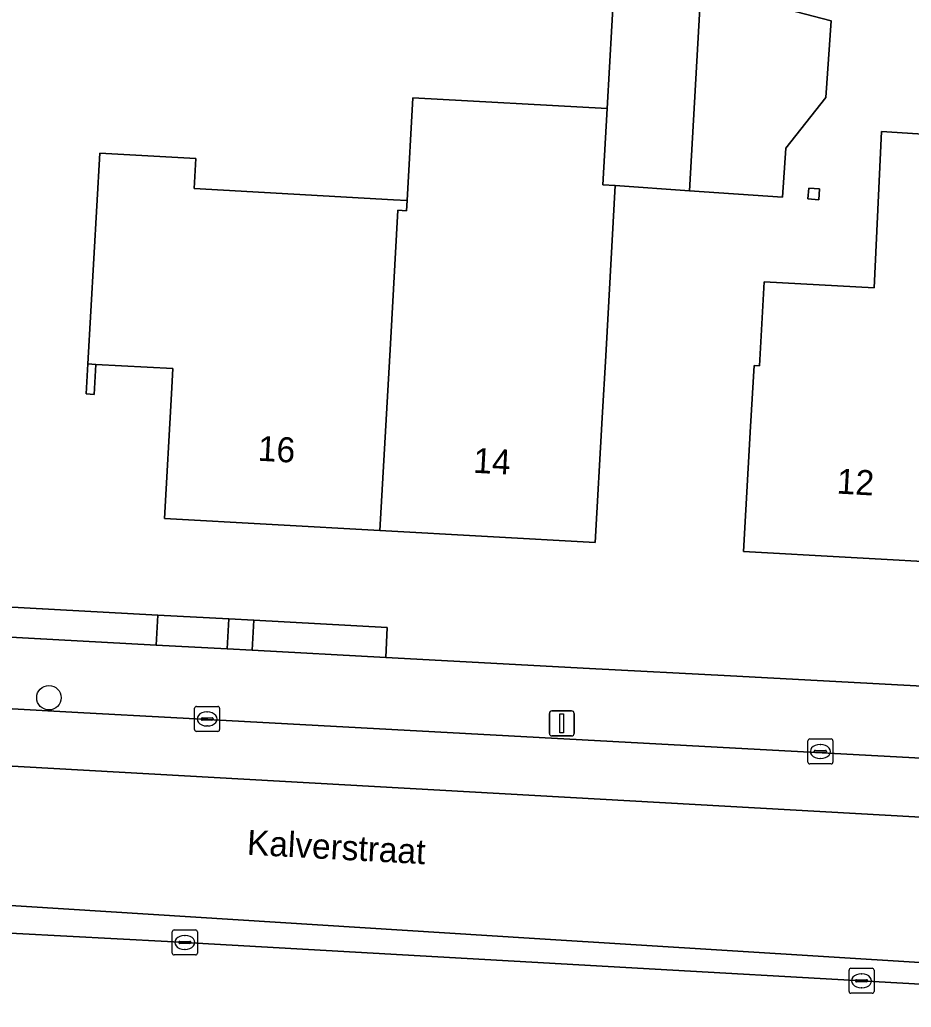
# Model space of a CAD drawing. Extents: x 163008 to 163854, y 382777 to 383982.
# Drawn here: x 163569.25 to 163604.89, y 383844.11 to 383883.6 of the extents above; entities that cross this region are included whole.
import ezdxf

# ---------------------------------------------------------------- set-up
doc = ezdxf.new("R2010")
doc.units = 0
for name, color, linetype in [('IMGEO_Boom', 7, 'Continuous'), ('IMGEO_Erf', 7, 'Continuous'), ('IMGEO_Grasland_overig', 7, 'Continuous'), ('IMGEO_Kolk', 7, 'Continuous'), ('IMGEO_Lichtmast', 7, 'Continuous'), ('IMGEO_Muur', 7, 'Continuous'), ('IMGEO_Openbare_ruimte_label', 7, 'Continuous'), ('IMGEO_Pand', 7, 'Continuous'), ('IMGEO_Pand_nummerreeks', 7, 'Continuous'), ('IMGEO_Parkeervlak_open', 7, 'Continuous'), ('IMGEO_Rijbaan_lokaal_open', 7, 'Continuous'), ('IMGEO_Voetpad_open', 7, 'Continuous')]:
    doc.layers.add(name, color=color, linetype=linetype)

msp = doc.modelspace()

# ---------------------------------------------------------------- linework, layer by layer
at = {"layer": 'IMGEO_Boom'}
msp.add_circle((163570.419, 383856.486), 0.489, dxfattribs=at)
at = {"layer": 'IMGEO_Erf'}
for points in [[(163597.23, 383884.726), (163601.688, 383883.554), (163601.474, 383880.493), (163599.879, 383878.468), (163599.742, 383876.501), (163596.023, 383876.759), (163593.059, 383876.965), (163592.977, 383875.497), (163592.678, 383870.156), (163592.539, 383867.68), (163592.26, 383862.687), (163583.65, 383863.168), (163575.04, 383863.649), (163575.319, 383868.642), (163575.375, 383869.645), (163572.301, 383869.816), (163572.234, 383868.616), (163571.914, 383868.634), (163571.981, 383869.834), (163572.452, 383878.264), (163576.297, 383878.049), (163576.23, 383876.843), (163584.196, 383876.398), (163584.742, 383876.367), (163584.972, 383880.48), (163592.732, 383880.045), (163593.011, 383885.018)], [(163524.063, 383862.905), (163527.857, 383862.668), (163529.355, 383862.575), (163534.097, 383862.279), (163539.182, 383861.96), (163551.157, 383861.204), (163555.698, 383860.911), (163559.635, 383860.664), (163560.898, 383860.585), (163565.529, 383860.295), (163574.77, 383859.792), (163577.612, 383859.641), (163578.614, 383859.584), (163583.945, 383859.298), (163583.881, 383858.098), (163592.025, 383857.659), (163597.667, 383857.355), (163614.983, 383856.422)]]:
    msp.add_lwpolyline(points, dxfattribs=at)
for points in [[(163603.704, 383879.124), (163608.043, 383878.854), (163607.567, 383872.641), (163607.388, 383871.049), (163615.897, 383870.574), (163615.799, 383868.811), (163615.663, 383866.368), (163615.494, 383863.343), (163615.384, 383861.375), (163606.788, 383861.855), (163598.188, 383862.336), (163598.467, 383867.329), (163598.603, 383869.772), (163598.823, 383869.76), (163599.011, 383873.119), (163603.407, 383872.873)], [(163600.79, 383876.86), (163601.219, 383876.83), (163601.189, 383876.401), (163600.76, 383876.431)]]:
    msp.add_lwpolyline(points, close=True, dxfattribs=at)
at = {"layer": 'IMGEO_Grasland_overig'}
for points in [[(163577.543, 383858.44), (163577.612, 383859.641), (163574.77, 383859.792), (163574.701, 383858.593)], [(163583.945, 383859.298), (163578.614, 383859.584), (163578.545, 383858.386), (163583.881, 383858.098)]]:
    msp.add_lwpolyline(points, close=True, dxfattribs=at)
at = {"layer": 'IMGEO_Kolk'}
for p, q in [((163576.241, 383855.209), (163576.241, 383856.061)), ((163576.316, 383856.135), (163577.168, 383856.135)), ((163577.242, 383856.061), (163577.242, 383855.209)), ((163576.5, 383855.629), (163576.5, 383855.641)), ((163576.938, 383855.592), (163576.54, 383855.592)), ((163576.543, 383855.678), (163576.941, 383855.678)), ((163576.729, 383855.915), (163576.754, 383855.915)), ((163576.984, 383855.641), (163576.984, 383855.629)), ((163576.752, 383855.355), (163576.727, 383855.355)), ((163577.168, 383855.135), (163576.316, 383855.135)), ((163600.83, 383854.835), (163601.682, 383854.835)), ((163600.755, 383853.909), (163600.755, 383854.761)), ((163601.057, 383854.378), (163601.455, 383854.378)), ((163601.243, 383854.615), (163601.268, 383854.615)), ((163601.756, 383854.761), (163601.756, 383853.909)), ((163601.014, 383854.329), (163601.014, 383854.341)), ((163601.452, 383854.292), (163601.054, 383854.292)), ((163601.266, 383854.055), (163601.241, 383854.055)), ((163601.498, 383854.341), (163601.498, 383854.329)), ((163601.682, 383853.835), (163600.83, 383853.835)), ((163575.351, 383846.272), (163575.351, 383847.124)), ((163575.426, 383847.198), (163576.278, 383847.198)), ((163575.839, 383846.978), (163575.864, 383846.978)), ((163576.352, 383847.124), (163576.352, 383846.272)), ((163575.61, 383846.692), (163575.61, 383846.704)), ((163576.048, 383846.655), (163575.65, 383846.655)), ((163575.653, 383846.741), (163576.051, 383846.741)), ((163576.094, 383846.704), (163576.094, 383846.692)), ((163576.278, 383846.198), (163575.426, 383846.198)), ((163575.862, 383846.418), (163575.837, 383846.418)), ((163602.402, 383844.738), (163602.402, 383845.59)), ((163602.477, 383845.664), (163603.329, 383845.664)), ((163602.89, 383845.444), (163602.915, 383845.444)), ((163603.403, 383845.59), (163603.403, 383844.738)), ((163602.661, 383845.158), (163602.661, 383845.17)), ((163603.099, 383845.121), (163602.701, 383845.121)), ((163602.704, 383845.207), (163603.102, 383845.207)), ((163603.145, 383845.17), (163603.145, 383845.158)), ((163603.329, 383844.664), (163602.477, 383844.664)), ((163602.913, 383844.884), (163602.888, 383844.884))]:
    msp.add_line(p, q, dxfattribs=at)
for points in [[(163576.241, 383855.209), (163576.241, 383856.061)], [(163576.316, 383856.135), (163577.168, 383856.135)], [(163577.242, 383856.061), (163577.242, 383855.209)], [(163577.168, 383855.135), (163576.316, 383855.135)], [(163600.83, 383854.835), (163601.682, 383854.835)], [(163600.755, 383853.909), (163600.755, 383854.761)], [(163601.756, 383854.761), (163601.756, 383853.909)], [(163601.682, 383853.835), (163600.83, 383853.835)], [(163575.351, 383846.272), (163575.351, 383847.124)], [(163575.426, 383847.198), (163576.278, 383847.198)], [(163576.352, 383847.124), (163576.352, 383846.272)], [(163576.278, 383846.198), (163575.426, 383846.198)], [(163602.402, 383844.738), (163602.402, 383845.59)], [(163602.477, 383845.664), (163603.329, 383845.664)], [(163603.403, 383845.59), (163603.403, 383844.738)], [(163603.329, 383844.664), (163602.477, 383844.664)]]:
    msp.add_lwpolyline(points, dxfattribs=at)
for centre, radius, start, end in [((163576.318, 383856.059), 0.0765, 91.552, 178.448), ((163576.318, 383856.059), 0.0765, 91.552, 178.448), ((163577.166, 383856.059), 0.0765, 1.552, 88.448), ((163577.166, 383856.059), 0.0765, 1.552, 88.448), ((163576.54, 383855.638), 0.0403, 85.8775, 175.7526), ((163576.537, 383855.628), 0.0366, 178.938, 274.7102), ((163576.941, 383855.635), 0.043, 264.8664, 352.4533), ((163576.945, 383855.64), 0.0386, 1.7309, 96.639), ((163576.318, 383855.211), 0.0765, 181.552, 268.448), ((163576.318, 383855.211), 0.0765, 181.552, 268.448), ((163577.166, 383855.211), 0.0765, 271.552, 358.448), ((163577.166, 383855.211), 0.0765, 271.552, 358.448), ((163600.832, 383854.759), 0.0765, 91.552, 178.448), ((163600.832, 383854.759), 0.0765, 91.552, 178.448), ((163601.68, 383854.759), 0.0765, 1.552, 88.448), ((163601.68, 383854.759), 0.0765, 1.552, 88.448), ((163601.054, 383854.338), 0.0403, 85.8775, 175.7526), ((163601.459, 383854.34), 0.0386, 1.7309, 96.639), ((163601.051, 383854.328), 0.0366, 178.938, 274.7102), ((163601.455, 383854.335), 0.043, 264.8664, 352.4533), ((163600.832, 383853.911), 0.0765, 181.552, 268.448), ((163600.832, 383853.911), 0.0765, 181.552, 268.448), ((163601.68, 383853.911), 0.0765, 271.552, 358.448), ((163601.68, 383853.911), 0.0765, 271.552, 358.448), ((163575.428, 383847.122), 0.0765, 91.552, 178.448), ((163575.428, 383847.122), 0.0765, 91.552, 178.448), ((163576.276, 383847.122), 0.0765, 1.552, 88.448), ((163576.276, 383847.122), 0.0765, 1.552, 88.448), ((163575.65, 383846.701), 0.0403, 85.8775, 175.7526), ((163575.647, 383846.691), 0.0366, 178.938, 274.7102), ((163576.051, 383846.698), 0.043, 264.8664, 352.4533), ((163576.055, 383846.703), 0.0386, 1.7309, 96.639), ((163575.428, 383846.274), 0.0765, 181.552, 268.448), ((163575.428, 383846.274), 0.0765, 181.552, 268.448), ((163576.276, 383846.274), 0.0765, 271.552, 358.448), ((163576.276, 383846.274), 0.0765, 271.552, 358.448), ((163602.479, 383845.588), 0.0765, 91.552, 178.448), ((163602.479, 383845.588), 0.0765, 91.552, 178.448), ((163603.327, 383845.588), 0.0765, 1.552, 88.448), ((163603.327, 383845.588), 0.0765, 1.552, 88.448), ((163602.701, 383845.167), 0.0403, 85.8775, 175.7526), ((163602.698, 383845.157), 0.0366, 178.938, 274.7102), ((163603.102, 383845.164), 0.043, 264.8664, 352.4533), ((163603.106, 383845.169), 0.0386, 1.7309, 96.639), ((163602.479, 383844.74), 0.0765, 181.552, 268.448), ((163602.479, 383844.74), 0.0765, 181.552, 268.448), ((163603.327, 383844.74), 0.0765, 271.552, 358.448), ((163603.327, 383844.74), 0.0765, 271.552, 358.448)]:
    msp.add_arc(centre, radius, start, end, dxfattribs=at)
for centre, major_axis, ratio, start_param, end_param in [((163576.728, 383855.635), (-0.387, 0.002), 0.722429, 4.712389, 7.853982), ((163576.753, 383855.635), (-0.39, 0.002), 0.717154, 1.570796, 4.712389), ((163601.242, 383854.335), (-0.387, 0.002), 0.722429, 4.712389, 7.853982), ((163601.267, 383854.335), (-0.39, 0.002), 0.717154, 1.570796, 4.712389), ((163575.838, 383846.698), (-0.387, 0.002), 0.722429, 4.712389, 7.853982), ((163575.863, 383846.698), (-0.39, 0.002), 0.717154, 1.570796, 4.712389), ((163602.889, 383845.164), (-0.387, 0.002), 0.722429, 4.712389, 7.853982), ((163602.914, 383845.164), (-0.39, 0.002), 0.717154, 1.570796, 4.712389)]:
    msp.add_ellipse(centre, major_axis=major_axis, ratio=ratio, start_param=start_param, end_param=end_param, dxfattribs=at)
at = {"layer": 'IMGEO_Lichtmast'}
for p, q in [((163590.522, 383855.959), (163591.312, 383855.959)), ((163591.312, 383855.959), (163590.522, 383855.959)), ((163590.422, 383855.059), (163590.422, 383855.859)), ((163590.422, 383855.859), (163590.422, 383855.059)), ((163591.412, 383855.859), (163591.412, 383855.059)), ((163591.412, 383855.059), (163591.412, 383855.859)), ((163591.312, 383854.959), (163590.522, 383854.959)), ((163590.522, 383854.959), (163591.312, 383854.959))]:
    msp.add_line(p, q, dxfattribs=at)
msp.add_lwpolyline([(163590.842, 383855.834), (163590.992, 383855.834), (163590.992, 383855.084), (163590.842, 383855.084), (163590.842, 383855.834)], dxfattribs=at)
for centre, start, end in [((163590.522, 383855.859), 90, 180), ((163590.522, 383855.859), 90, 180), ((163591.312, 383855.859), 0, 90), ((163591.312, 383855.859), 360, 90), ((163590.522, 383855.059), 180, 270), ((163590.522, 383855.059), 180, 270), ((163591.312, 383855.059), 270, 0), ((163591.312, 383855.059), 270, 0)]:
    msp.add_arc(centre, 0.1, start, end, dxfattribs=at)
at = {"layer": 'IMGEO_Muur'}
msp.add_lwpolyline([(163572.301, 383869.816), (163571.981, 383869.834), (163571.914, 383868.634), (163572.234, 383868.616)], close=True, dxfattribs=at)
at = {"layer": 'IMGEO_Pand'}
for points in [[(163596.478, 383884.778), (163593.011, 383885.018), (163592.732, 383880.045), (163592.561, 383877), (163593.059, 383876.965), (163596.023, 383876.759)], [(163596.478, 383884.778), (163596.023, 383876.759), (163599.742, 383876.501), (163599.879, 383878.468), (163601.474, 383880.493), (163601.688, 383883.554), (163597.23, 383884.726)], [(163592.678, 383870.156), (163592.977, 383875.497), (163593.059, 383876.965), (163592.561, 383877), (163592.732, 383880.045), (163584.972, 383880.48), (163584.742, 383876.367), (163584.719, 383875.959), (163584.368, 383875.979), (163584.069, 383870.637), (163583.65, 383863.168), (163592.26, 383862.687), (163592.539, 383867.68)], [(163606.788, 383861.855), (163607.301, 383871.054), (163607.388, 383871.049), (163607.567, 383872.641), (163608.043, 383878.854), (163603.704, 383879.124), (163603.407, 383872.873), (163599.011, 383873.119), (163598.823, 383869.76), (163598.603, 383869.772), (163598.467, 383867.329), (163598.188, 383862.336)], [(163584.742, 383876.367), (163584.196, 383876.398), (163576.23, 383876.843), (163576.297, 383878.049), (163572.452, 383878.264), (163571.981, 383869.834), (163572.301, 383869.816), (163575.375, 383869.645), (163575.319, 383868.642), (163575.04, 383863.649), (163583.65, 383863.168), (163584.069, 383870.637), (163584.368, 383875.979), (163584.719, 383875.959)], [(163601.219, 383876.83), (163600.79, 383876.86), (163600.76, 383876.431), (163601.189, 383876.401)]]:
    msp.add_lwpolyline(points, close=True, dxfattribs=at)
at = {"layer": 'IMGEO_Parkeervlak_open'}
msp.add_lwpolyline([(163614.432, 383853.575), (163598.356, 383854.445), (163591.74, 383854.802), (163575.287, 383855.692), (163571.814, 383855.88), (163568.463, 383856.062), (163565.182, 383856.239), (163538.642, 383857.745), (163534.9, 383857.958), (163524.463, 383858.55), (163520.771, 383858.781), (163519.719, 383858.846), (163516.14, 383859.067), (163500, 383860.427), (163482.019, 383862.153), (163481.869, 383860.64), (163481.801, 383859.958), (163499.575, 383858.421), (163509.09, 383857.584), (163531.179, 383855.971), (163554.88, 383854.639), (163563.014, 383854.078), (163616.657, 383851.062)], dxfattribs=at)
at = {"layer": 'IMGEO_Rijbaan_lokaal_open'}
msp.add_lwpolyline([(163635.833, 383849.692), (163616.657, 383851.062), (163563.014, 383854.078), (163554.88, 383854.639), (163531.179, 383855.971), (163509.09, 383857.584), (163499.575, 383858.421), (163481.801, 383859.958), (163481.225, 383854.163), (163484.284, 383853.856), (163499.94, 383852.442), (163516.905, 383851.149), (163544.679, 383849.325), (163565.911, 383848.36), (163589.824, 383846.858), (163620.842, 383844.928), (163635.527, 383844.184)], close=True, dxfattribs=at)
for points in [[(163620.842, 383844.928), (163589.824, 383846.858), (163565.911, 383848.36), (163544.679, 383849.325), (163516.905, 383851.149)], [(163520.862, 383849.796), (163531.422, 383849.011), (163556.089, 383847.741), (163564.349, 383847.298), (163566.629, 383847.199), (163568.104, 383847.103), (163569.13, 383847.05), (163575.155, 383846.737), (163595.355, 383845.584), (163601.949, 383845.213), (163625.564, 383843.885)]]:
    msp.add_lwpolyline(points, dxfattribs=at)
at = {"layer": 'IMGEO_Voetpad_open'}
for points in [[(163472.562, 383863.061), (163482.019, 383862.153), (163500, 383860.427), (163516.14, 383859.067), (163519.719, 383858.846), (163520.771, 383858.781), (163524.463, 383858.55), (163534.9, 383857.958), (163538.642, 383857.745), (163565.182, 383856.239), (163568.463, 383856.062), (163571.814, 383855.88), (163575.287, 383855.692), (163591.74, 383854.802), (163598.356, 383854.445), (163614.432, 383853.575)], [(163614.983, 383856.422), (163597.667, 383857.355), (163592.025, 383857.659), (163583.881, 383858.098), (163578.545, 383858.386), (163577.543, 383858.44), (163574.701, 383858.593), (163565.46, 383859.091), (163560.852, 383859.383), (163559.597, 383859.462), (163555.629, 383859.713), (163551.088, 383860), (163539.113, 383860.757), (163534.028, 383861.079), (163529.238, 383861.378), (163527.74, 383861.472), (163523.994, 383861.706)], [(163707.93, 383834.136), (163707.571, 383834.222), (163690.727, 383838.237), (163687.119, 383838.918), (163678.171, 383840.384), (163669.353, 383841.422), (163660.152, 383841.939), (163656.575, 383842.141), (163650.94, 383842.458), (163635.479, 383843.327), (163634.003, 383843.41), (163630.247, 383843.619), (163629.13, 383843.682), (163625.564, 383843.885), (163601.949, 383845.213), (163595.355, 383845.584), (163575.155, 383846.737), (163569.13, 383847.05), (163568.104, 383847.103), (163566.629, 383847.199), (163564.349, 383847.298)]]:
    msp.add_lwpolyline(points, dxfattribs=at)
for points in [[(163565.529, 383860.295), (163565.46, 383859.091), (163574.701, 383858.593), (163574.77, 383859.792)], [(163577.612, 383859.641), (163577.543, 383858.44), (163578.545, 383858.386), (163578.614, 383859.584)]]:
    msp.add_lwpolyline(points, close=True, dxfattribs=at)

# ---------------------------------------------------------------- texts
at = {"layer": 'IMGEO_Openbare_ruimte_label'}
msp.add_text('Kalverstraat', height=1, rotation=356.9059, dxfattribs=at).set_placement((163578.318, 383850.209))
at = {"layer": 'IMGEO_Pand_nummerreeks'}
for s, p in [('16', (163578.751, 383865.965)), ('14', (163587.364, 383865.484)), ('12', (163601.89, 383864.652))]:
    msp.add_text(s, height=1, rotation=356.8029, dxfattribs=at).set_placement(p)

doc.saveas('drawing.dxf')
